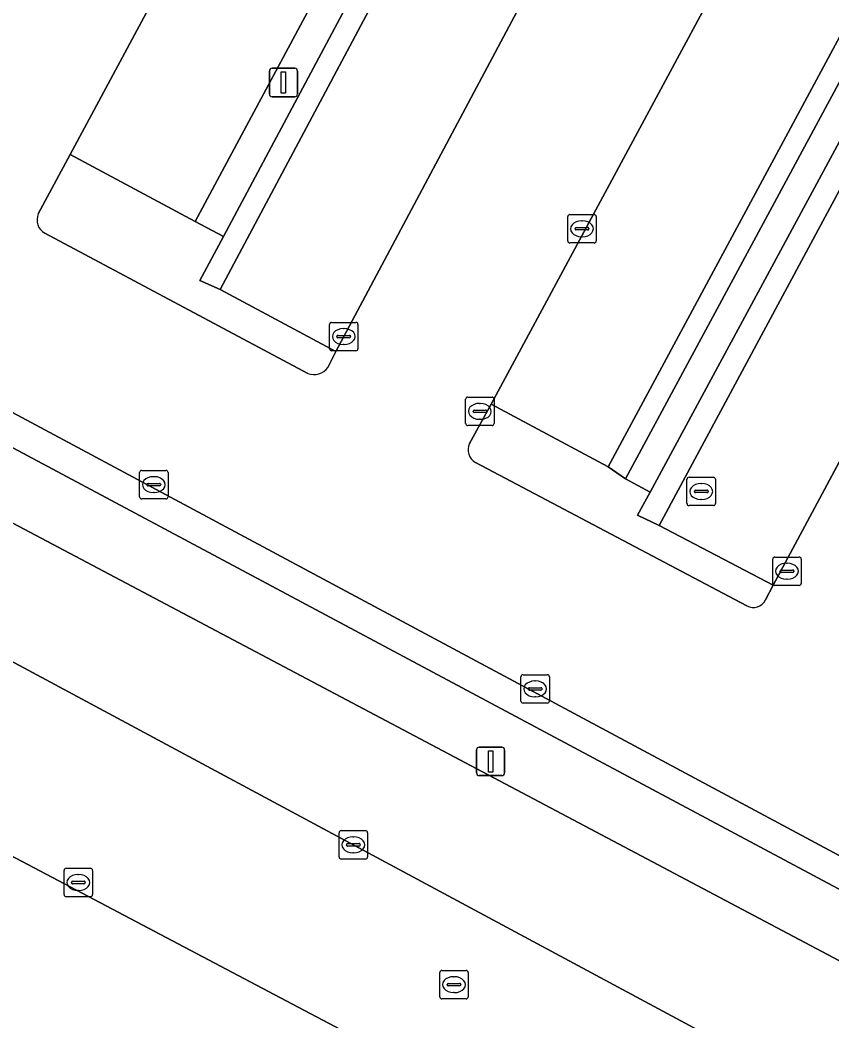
# Model space of a CAD drawing. Extents: x 159489 to 160304, y 383825 to 384531.
# Drawn here: x 159879.12 to 159907.65, y 383987.85 to 384023.04 of the extents above; entities that cross this region are included whole.
import ezdxf

# ---------------------------------------------------------------- set-up
doc = ezdxf.new("R2010")
doc.units = 0
for name, color, linetype in [('IMGEO_Groenvoorziening', 7, 'Continuous'), ('IMGEO_Haag', 7, 'Continuous'), ('IMGEO_Kolk', 7, 'Continuous'), ('IMGEO_Lichtmast', 7, 'Continuous'), ('IMGEO_Parkeervlak_open', 7, 'Continuous'), ('IMGEO_Rijbaan_lokaal_open', 7, 'Continuous'), ('IMGEO_Rioolput', 7, 'Continuous'), ('IMGEO_Verkeerseiland_open', 7, 'Continuous'), ('IMGEO_Voetpad_open', 7, 'Continuous')]:
    doc.layers.add(name, color=color, linetype=linetype)

msp = doc.modelspace()

# ---------------------------------------------------------------- linework, layer by layer
at = {"layer": 'IMGEO_Groenvoorziening'}
for points in [[(159885.273, 384015.958), (159886.261, 384015.431), (159906.514, 384053.402), (159905.563, 384053.792)], [(159922.956, 384046.642), (159922.072, 384047.147), (159900.387, 384006.912), (159901.257, 384006.443)], [(159877.493, 384008.721), (159876.374, 384006.647), (159877.656, 384005.98), (159909.675, 383989.022), (159910.523, 383990.514), (159910.77, 383990.949)]]:
    msp.add_lwpolyline(points, close=True, dxfattribs=at)
for points in [[(159889.932, 384010.824), (159890.211, 384011.382), (159886.149, 384013.563), (159885.435, 384013.882), (159886.261, 384015.431), (159885.273, 384015.958), (159880.872, 384018.31), (159879.758, 384016.219)], [(159879.988, 384015.543), (159889.232, 384010.613)], [(159905.317, 384002.649), (159905.586, 384003.172), (159901.573, 384005.272), (159900.817, 384005.628), (159901.257, 384006.443), (159900.387, 384006.912), (159899.779, 384007.334), (159895.667, 384009.533), (159894.915, 384008.147)], [(159895.124, 384007.481), (159904.655, 384002.44)]]:
    msp.add_lwpolyline(points, dxfattribs=at)
for centre, radius, start, end in [((159880.24, 384016.006), 0.527, 156.1177, 241.4627), ((159889.448, 384011.163), 0.591, 248.5364, 325.0122), ((159895.365, 384007.922), 0.503, 153.4522, 241.393), ((159904.88, 384002.881), 0.495, 242.9776, 332.0653)]:
    msp.add_arc(centre, radius, start, end, dxfattribs=at)
at = {"layer": 'IMGEO_Haag'}
for points in [[(159889.932, 384010.824), (159890.211, 384011.382), (159886.149, 384013.563), (159885.435, 384013.882), (159886.261, 384015.431), (159885.273, 384015.958), (159880.872, 384018.31), (159879.758, 384016.219)], [(159879.988, 384015.543), (159889.232, 384010.613)], [(159905.317, 384002.649), (159905.586, 384003.172), (159901.573, 384005.272), (159900.817, 384005.628), (159901.257, 384006.443), (159900.387, 384006.912), (159899.779, 384007.334), (159895.667, 384009.533), (159894.915, 384008.147)], [(159895.124, 384007.481), (159904.655, 384002.44)]]:
    msp.add_lwpolyline(points, dxfattribs=at)
for centre, radius, start, end in [((159880.24, 384016.006), 0.527, 156.1177, 241.4627), ((159889.448, 384011.163), 0.591, 248.5364, 325.0122), ((159895.365, 384007.922), 0.503, 153.4522, 241.393), ((159904.88, 384002.881), 0.495, 242.9776, 332.0653)]:
    msp.add_arc(centre, radius, start, end, dxfattribs=at)
at = {"layer": 'IMGEO_Kolk'}
for p, q in [((159898.361, 384015.272), (159898.361, 384016.124)), ((159898.436, 384016.198), (159899.288, 384016.198)), ((159899.362, 384016.124), (159899.362, 384015.272)), ((159898.663, 384015.741), (159899.061, 384015.741)), ((159898.849, 384015.978), (159898.874, 384015.978)), ((159898.62, 384015.692), (159898.62, 384015.704)), ((159899.058, 384015.655), (159898.66, 384015.655)), ((159898.872, 384015.418), (159898.847, 384015.418)), ((159899.104, 384015.704), (159899.104, 384015.692)), ((159899.288, 384015.198), (159898.436, 384015.198)), ((159889.99, 384011.482), (159889.99, 384012.334)), ((159890.065, 384012.408), (159890.917, 384012.408)), ((159890.991, 384012.334), (159890.991, 384011.482)), ((159890.249, 384011.902), (159890.249, 384011.914)), ((159890.292, 384011.951), (159890.69, 384011.951)), ((159890.478, 384012.188), (159890.503, 384012.188)), ((159890.733, 384011.914), (159890.733, 384011.902)), ((159890.687, 384011.865), (159890.289, 384011.865)), ((159890.501, 384011.628), (159890.476, 384011.628)), ((159890.917, 384011.408), (159890.065, 384011.408)), ((159894.85, 384009.78), (159895.702, 384009.78)), ((159894.775, 384008.854), (159894.775, 384009.706)), ((159895.263, 384009.56), (159895.288, 384009.56)), ((159895.776, 384009.706), (159895.776, 384008.854)), ((159895.034, 384009.274), (159895.034, 384009.286)), ((159895.472, 384009.237), (159895.074, 384009.237)), ((159895.077, 384009.323), (159895.475, 384009.323)), ((159895.518, 384009.286), (159895.518, 384009.274)), ((159895.702, 384008.78), (159894.85, 384008.78)), ((159895.286, 384009), (159895.261, 384009)), ((159883.316, 384006.278), (159883.316, 384007.13)), ((159883.391, 384007.204), (159884.243, 384007.204)), ((159883.804, 384006.984), (159883.829, 384006.984)), ((159884.317, 384007.13), (159884.317, 384006.278)), ((159883.575, 384006.698), (159883.575, 384006.71)), ((159884.013, 384006.661), (159883.615, 384006.661)), ((159883.618, 384006.747), (159884.016, 384006.747)), ((159884.059, 384006.71), (159884.059, 384006.698)), ((159883.827, 384006.424), (159883.802, 384006.424)), ((159884.243, 384006.204), (159883.391, 384006.204)), ((159905.64, 384004.159), (159906.492, 384004.159)), ((159905.565, 384003.233), (159905.565, 384004.085)), ((159906.053, 384003.939), (159906.078, 384003.939)), ((159906.566, 384004.085), (159906.566, 384003.233)), ((159905.824, 384003.653), (159905.824, 384003.665)), ((159906.262, 384003.616), (159905.864, 384003.616)), ((159905.867, 384003.702), (159906.265, 384003.702)), ((159906.308, 384003.665), (159906.308, 384003.653)), ((159906.492, 384003.159), (159905.64, 384003.159)), ((159906.076, 384003.379), (159906.051, 384003.379)), ((159896.718, 383999.096), (159896.718, 383999.948)), ((159896.793, 384000.022), (159897.645, 384000.022)), ((159897.719, 383999.948), (159897.719, 383999.096)), ((159897.02, 383999.565), (159897.418, 383999.565)), ((159897.206, 383999.802), (159897.231, 383999.802)), ((159896.977, 383999.516), (159896.977, 383999.528)), ((159897.415, 383999.479), (159897.017, 383999.479)), ((159897.229, 383999.242), (159897.204, 383999.242)), ((159897.461, 383999.528), (159897.461, 383999.516)), ((159897.645, 383999.022), (159896.793, 383999.022)), ((159890.327, 383993.615), (159890.327, 383994.467)), ((159890.402, 383994.541), (159891.254, 383994.541)), ((159890.815, 383994.321), (159890.84, 383994.321)), ((159891.328, 383994.467), (159891.328, 383993.615)), ((159890.586, 383994.035), (159890.586, 383994.047)), ((159891.024, 383993.998), (159890.626, 383993.998)), ((159890.629, 383994.084), (159891.027, 383994.084)), ((159891.07, 383994.047), (159891.07, 383994.035)), ((159890.838, 383993.761), (159890.813, 383993.761)), ((159891.254, 383993.541), (159890.402, 383993.541)), ((159880.664, 383992.291), (159880.664, 383993.143)), ((159880.739, 383993.217), (159881.591, 383993.217)), ((159881.152, 383992.997), (159881.177, 383992.997)), ((159881.665, 383993.143), (159881.665, 383992.291)), ((159880.923, 383992.711), (159880.923, 383992.723)), ((159881.361, 383992.674), (159880.963, 383992.674)), ((159880.966, 383992.76), (159881.364, 383992.76)), ((159881.407, 383992.723), (159881.407, 383992.711)), ((159881.591, 383992.217), (159880.739, 383992.217)), ((159881.175, 383992.437), (159881.15, 383992.437))]:
    msp.add_line(p, q, dxfattribs=at)
for points in [[(159898.361, 384015.272), (159898.361, 384016.124)], [(159898.436, 384016.198), (159899.288, 384016.198)], [(159899.362, 384016.124), (159899.362, 384015.272)], [(159899.288, 384015.198), (159898.436, 384015.198)], [(159889.99, 384011.482), (159889.99, 384012.334)], [(159890.065, 384012.408), (159890.917, 384012.408)], [(159890.991, 384012.334), (159890.991, 384011.482)], [(159890.917, 384011.408), (159890.065, 384011.408)], [(159894.85, 384009.78), (159895.702, 384009.78)], [(159894.775, 384008.854), (159894.775, 384009.706)], [(159895.776, 384009.706), (159895.776, 384008.854)], [(159895.702, 384008.78), (159894.85, 384008.78)], [(159883.316, 384006.278), (159883.316, 384007.13)], [(159883.391, 384007.204), (159884.243, 384007.204)], [(159884.317, 384007.13), (159884.317, 384006.278)], [(159884.243, 384006.204), (159883.391, 384006.204)], [(159905.64, 384004.159), (159906.492, 384004.159)], [(159905.565, 384003.233), (159905.565, 384004.085)], [(159906.566, 384004.085), (159906.566, 384003.233)], [(159906.492, 384003.159), (159905.64, 384003.159)], [(159896.718, 383999.096), (159896.718, 383999.948)], [(159896.793, 384000.022), (159897.645, 384000.022)], [(159897.719, 383999.948), (159897.719, 383999.096)], [(159897.645, 383999.022), (159896.793, 383999.022)], [(159890.327, 383993.615), (159890.327, 383994.467)], [(159890.402, 383994.541), (159891.254, 383994.541)], [(159891.328, 383994.467), (159891.328, 383993.615)], [(159891.254, 383993.541), (159890.402, 383993.541)], [(159880.664, 383992.291), (159880.664, 383993.143)], [(159880.739, 383993.217), (159881.591, 383993.217)], [(159881.665, 383993.143), (159881.665, 383992.291)], [(159881.591, 383992.217), (159880.739, 383992.217)]]:
    msp.add_lwpolyline(points, dxfattribs=at)
for centre, radius, start, end in [((159898.438, 384016.122), 0.0765, 91.552, 178.448), ((159898.438, 384016.122), 0.0765, 91.552, 178.448), ((159899.286, 384016.122), 0.0765, 1.552, 88.448), ((159899.286, 384016.122), 0.0765, 1.552, 88.448), ((159898.66, 384015.701), 0.0403, 85.8775, 175.7526), ((159899.065, 384015.703), 0.0386, 1.7309, 96.639), ((159898.657, 384015.691), 0.0366, 178.938, 274.7102), ((159899.061, 384015.698), 0.043, 264.8664, 352.4533), ((159898.438, 384015.274), 0.0765, 181.552, 268.448), ((159898.438, 384015.274), 0.0765, 181.552, 268.448), ((159899.286, 384015.274), 0.0765, 271.552, 358.448), ((159899.286, 384015.274), 0.0765, 271.552, 358.448), ((159890.067, 384012.332), 0.0765, 91.552, 178.448), ((159890.067, 384012.332), 0.0765, 91.552, 178.448), ((159890.915, 384012.332), 0.0765, 1.552, 88.448), ((159890.915, 384012.332), 0.0765, 1.552, 88.448), ((159890.289, 384011.911), 0.0403, 85.8775, 175.7526), ((159890.286, 384011.901), 0.0366, 178.938, 274.7102), ((159890.69, 384011.908), 0.043, 264.8664, 352.4533), ((159890.694, 384011.913), 0.0386, 1.7309, 96.639), ((159890.067, 384011.484), 0.0765, 181.552, 268.448), ((159890.067, 384011.484), 0.0765, 181.552, 268.448), ((159890.915, 384011.484), 0.0765, 271.552, 358.448), ((159890.915, 384011.484), 0.0765, 271.552, 358.448), ((159894.852, 384009.704), 0.0765, 91.552, 178.448), ((159894.852, 384009.704), 0.0765, 91.552, 178.448), ((159895.7, 384009.704), 0.0765, 1.552, 88.448), ((159895.7, 384009.704), 0.0765, 1.552, 88.448), ((159895.074, 384009.283), 0.0403, 85.8775, 175.7526), ((159895.071, 384009.273), 0.0366, 178.938, 274.7102), ((159895.475, 384009.28), 0.043, 264.8664, 352.4533), ((159895.479, 384009.285), 0.0386, 1.7309, 96.639), ((159894.852, 384008.856), 0.0765, 181.552, 268.448), ((159894.852, 384008.856), 0.0765, 181.552, 268.448), ((159895.7, 384008.856), 0.0765, 271.552, 358.448), ((159895.7, 384008.856), 0.0765, 271.552, 358.448), ((159883.393, 384007.128), 0.0765, 91.552, 178.448), ((159883.393, 384007.128), 0.0765, 91.552, 178.448), ((159884.241, 384007.128), 0.0765, 1.552, 88.448), ((159884.241, 384007.128), 0.0765, 1.552, 88.448), ((159883.615, 384006.707), 0.0403, 85.8775, 175.7526), ((159883.612, 384006.697), 0.0366, 178.938, 274.7102), ((159884.016, 384006.704), 0.043, 264.8664, 352.4533), ((159884.02, 384006.709), 0.0386, 1.7309, 96.639), ((159883.393, 384006.28), 0.0765, 181.552, 268.448), ((159883.393, 384006.28), 0.0765, 181.552, 268.448), ((159884.241, 384006.28), 0.0765, 271.552, 358.448), ((159884.241, 384006.28), 0.0765, 271.552, 358.448), ((159905.642, 384004.083), 0.0765, 91.552, 178.448), ((159905.642, 384004.083), 0.0765, 91.552, 178.448), ((159906.49, 384004.083), 0.0765, 1.552, 88.448), ((159906.49, 384004.083), 0.0765, 1.552, 88.448), ((159905.864, 384003.662), 0.0403, 85.8775, 175.7526), ((159905.861, 384003.652), 0.0366, 178.938, 274.7102), ((159906.265, 384003.659), 0.043, 264.8664, 352.4533), ((159906.269, 384003.664), 0.0386, 1.7309, 96.639), ((159905.642, 384003.235), 0.0765, 181.552, 268.448), ((159905.642, 384003.235), 0.0765, 181.552, 268.448), ((159906.49, 384003.235), 0.0765, 271.552, 358.448), ((159906.49, 384003.235), 0.0765, 271.552, 358.448), ((159896.795, 383999.946), 0.0765, 91.552, 178.448), ((159896.795, 383999.946), 0.0765, 91.552, 178.448), ((159897.643, 383999.946), 0.0765, 1.552, 88.448), ((159897.643, 383999.946), 0.0765, 1.552, 88.448), ((159897.017, 383999.525), 0.0403, 85.8775, 175.7526), ((159897.422, 383999.527), 0.0386, 1.7309, 96.639), ((159897.014, 383999.515), 0.0366, 178.938, 274.7102), ((159897.418, 383999.522), 0.043, 264.8664, 352.4533), ((159896.795, 383999.098), 0.0765, 181.552, 268.448), ((159896.795, 383999.098), 0.0765, 181.552, 268.448), ((159897.643, 383999.098), 0.0765, 271.552, 358.448), ((159897.643, 383999.098), 0.0765, 271.552, 358.448), ((159890.404, 383994.465), 0.0765, 91.552, 178.448), ((159890.404, 383994.465), 0.0765, 91.552, 178.448), ((159891.252, 383994.465), 0.0765, 1.552, 88.448), ((159891.252, 383994.465), 0.0765, 1.552, 88.448), ((159890.626, 383994.044), 0.0403, 85.8775, 175.7526), ((159890.623, 383994.034), 0.0366, 178.938, 274.7102), ((159891.027, 383994.041), 0.043, 264.8664, 352.4533), ((159891.031, 383994.046), 0.0386, 1.7309, 96.639), ((159890.404, 383993.617), 0.0765, 181.552, 268.448), ((159890.404, 383993.617), 0.0765, 181.552, 268.448), ((159891.252, 383993.617), 0.0765, 271.552, 358.448), ((159891.252, 383993.617), 0.0765, 271.552, 358.448), ((159880.741, 383993.141), 0.0765, 91.552, 178.448), ((159880.741, 383993.141), 0.0765, 91.552, 178.448), ((159881.589, 383993.141), 0.0765, 1.552, 88.448), ((159881.589, 383993.141), 0.0765, 1.552, 88.448), ((159880.963, 383992.72), 0.0403, 85.8775, 175.7526), ((159880.96, 383992.71), 0.0366, 178.938, 274.7102), ((159881.364, 383992.717), 0.043, 264.8664, 352.4533), ((159881.368, 383992.722), 0.0386, 1.7309, 96.639), ((159880.741, 383992.293), 0.0765, 181.552, 268.448), ((159880.741, 383992.293), 0.0765, 181.552, 268.448), ((159881.589, 383992.293), 0.0765, 271.552, 358.448), ((159881.589, 383992.293), 0.0765, 271.552, 358.448)]:
    msp.add_arc(centre, radius, start, end, dxfattribs=at)
for centre, major_axis, ratio, start_param, end_param in [((159898.848, 384015.698), (-0.387, 0.002), 0.722429, 4.712389, 7.853982), ((159898.873, 384015.698), (-0.39, 0.002), 0.717154, 1.570796, 4.712389), ((159890.477, 384011.908), (-0.387, 0.002), 0.722429, 4.712389, 7.853982), ((159890.502, 384011.908), (-0.39, 0.002), 0.717154, 1.570796, 4.712389), ((159895.262, 384009.28), (-0.387, 0.002), 0.722429, 4.712389, 7.853982), ((159895.287, 384009.28), (-0.39, 0.002), 0.717154, 1.570796, 4.712389), ((159883.803, 384006.704), (-0.387, 0.002), 0.722429, 4.712389, 7.853982), ((159883.828, 384006.704), (-0.39, 0.002), 0.717154, 1.570796, 4.712389), ((159906.052, 384003.659), (-0.387, 0.002), 0.722429, 4.712389, 7.853982), ((159906.077, 384003.659), (-0.39, 0.002), 0.717154, 1.570796, 4.712389), ((159897.205, 383999.522), (-0.387, 0.002), 0.722429, 4.712389, 7.853982), ((159897.23, 383999.522), (-0.39, 0.002), 0.717154, 1.570796, 4.712389), ((159890.814, 383994.041), (-0.387, 0.002), 0.722429, 4.712389, 7.853982), ((159890.839, 383994.041), (-0.39, 0.002), 0.717154, 1.570796, 4.712389), ((159881.151, 383992.717), (-0.387, 0.002), 0.722429, 4.712389, 7.853982), ((159881.176, 383992.717), (-0.39, 0.002), 0.717154, 1.570796, 4.712389)]:
    msp.add_ellipse(centre, major_axis=major_axis, ratio=ratio, start_param=start_param, end_param=end_param, dxfattribs=at)
at = {"layer": 'IMGEO_Lichtmast'}
for p, q in [((159887.877, 384020.438), (159887.877, 384021.238)), ((159887.877, 384021.238), (159887.877, 384020.438)), ((159887.977, 384021.338), (159888.767, 384021.338)), ((159888.767, 384021.338), (159887.977, 384021.338)), ((159888.867, 384021.238), (159888.867, 384020.438)), ((159888.867, 384020.438), (159888.867, 384021.238)), ((159888.767, 384020.338), (159887.977, 384020.338)), ((159887.977, 384020.338), (159888.767, 384020.338)), ((159895.255, 383997.476), (159896.045, 383997.476)), ((159896.045, 383997.476), (159895.255, 383997.476)), ((159895.155, 383996.576), (159895.155, 383997.376)), ((159895.155, 383997.376), (159895.155, 383996.576)), ((159896.145, 383997.376), (159896.145, 383996.576)), ((159896.145, 383996.576), (159896.145, 383997.376)), ((159896.045, 383996.476), (159895.255, 383996.476)), ((159895.255, 383996.476), (159896.045, 383996.476))]:
    msp.add_line(p, q, dxfattribs=at)
for points in [[(159888.297, 384021.213), (159888.447, 384021.213), (159888.447, 384020.463), (159888.297, 384020.463), (159888.297, 384021.213)], [(159895.575, 383997.351), (159895.725, 383997.351), (159895.725, 383996.601), (159895.575, 383996.601), (159895.575, 383997.351)]]:
    msp.add_lwpolyline(points, dxfattribs=at)
for centre, start, end in [((159887.977, 384021.238), 90, 180), ((159887.977, 384021.238), 90, 180), ((159888.767, 384021.238), 0, 90), ((159888.767, 384021.238), 360, 90), ((159887.977, 384020.438), 180, 270), ((159887.977, 384020.438), 180, 270), ((159888.767, 384020.438), 270, 0), ((159888.767, 384020.438), 270, 0), ((159895.255, 383997.376), 90, 180), ((159895.255, 383997.376), 90, 180), ((159896.045, 383997.376), 0, 90), ((159896.045, 383997.376), 360, 90), ((159895.255, 383996.576), 180, 270), ((159895.255, 383996.576), 180, 270), ((159896.045, 383996.576), 270, 0), ((159896.045, 383996.576), 270, 0)]:
    msp.add_arc(centre, 0.1, start, end, dxfattribs=at)
at = {"layer": 'IMGEO_Parkeervlak_open'}
for points in [[(159905.563, 384053.792), (159901.215, 384056.154), (159880.872, 384018.31), (159885.273, 384015.958)], [(159911.198, 384050.796), (159907.141, 384052.98), (159886.149, 384013.563), (159890.211, 384011.382)], [(159895.667, 384009.533), (159899.779, 384007.334), (159921.324, 384047.373), (159917.224, 384049.574)], [(159927.512, 384044.062), (159923.567, 384046.202), (159901.573, 384005.272), (159905.586, 384003.172)]]:
    msp.add_lwpolyline(points, close=True, dxfattribs=at)
for points in [[(159877.656, 384005.98), (159875.904, 384002.74), (159875.621, 384002.213), (159919.935, 383978.4), (159921.133, 383980.608), (159914.053, 383984.387)], [(159913.858, 383985.002), (159914.597, 383986.412), (159914.755, 383986.344), (159915.401, 383987.574), (159915.762, 383988.26), (159914.924, 383988.73), (159914.706, 383988.28), (159913.969, 383986.762), (159909.675, 383989.022), (159877.656, 384005.98)], [(159901.88, 383970.695), (159903.894, 383974.382), (159906.443, 383979.069), (159872.835, 383996.806), (159868.337, 383988.475)]]:
    msp.add_lwpolyline(points, dxfattribs=at)
at = {"layer": 'IMGEO_Rijbaan_lokaal_open'}
for points in [[(159879.758, 384016.219), (159880.872, 384018.31), (159901.215, 384056.154), (159901.483, 384056.673)], [(159911.49, 384051.326), (159911.198, 384050.796), (159890.211, 384011.382), (159889.932, 384010.824)], [(159894.915, 384008.147), (159895.667, 384009.533), (159917.224, 384049.574), (159917.918, 384050.878)], [(159928.247, 384045.351), (159927.512, 384044.062), (159905.586, 384003.172), (159905.317, 384002.649)], [(159862.412, 384017.983), (159872.417, 384012.684), (159878.518, 384009.42), (159910.32, 383992.364), (159917.028, 383988.832), (159927.536, 383983.189)], [(159889.232, 384010.613), (159879.988, 384015.543)], [(159904.655, 384002.44), (159895.124, 384007.481)], [(159861.206, 383992.151), (159849.659, 383998.303), (159847.363, 383994.162), (159906.502, 383962.5), (159910.232, 383960.503), (159914.616, 383968.515), (159917.813, 383973.681), (159920.243, 383978.197), (159919.935, 383978.4), (159875.621, 384002.213), (159875.904, 384002.74)], [(159872.835, 383996.806), (159906.443, 383979.069)]]:
    msp.add_lwpolyline(points, dxfattribs=at)
for centre, radius, start, end in [((159880.24, 384016.006), 0.527, 156.1177, 241.4627), ((159889.448, 384011.163), 0.591, 248.5364, 325.0122), ((159895.365, 384007.922), 0.503, 153.4522, 241.393), ((159904.88, 384002.881), 0.495, 242.9776, 332.0653)]:
    msp.add_arc(centre, radius, start, end, dxfattribs=at)
at = {"layer": 'IMGEO_Rioolput'}
for p, q in [((159902.628, 384006.965), (159903.48, 384006.965)), ((159902.553, 384006.039), (159902.553, 384006.891)), ((159903.041, 384006.745), (159903.066, 384006.745)), ((159903.554, 384006.891), (159903.554, 384006.039)), ((159902.812, 384006.459), (159902.812, 384006.471)), ((159903.25, 384006.422), (159902.852, 384006.422)), ((159902.855, 384006.508), (159903.253, 384006.508)), ((159903.296, 384006.471), (159903.296, 384006.459)), ((159903.48, 384005.965), (159902.628, 384005.965)), ((159903.064, 384006.185), (159903.039, 384006.185)), ((159893.864, 383988.701), (159893.864, 383989.553)), ((159893.939, 383989.627), (159894.791, 383989.627)), ((159894.352, 383989.407), (159894.377, 383989.407)), ((159894.865, 383989.553), (159894.865, 383988.701)), ((159894.123, 383989.121), (159894.123, 383989.133)), ((159894.561, 383989.084), (159894.163, 383989.084)), ((159894.166, 383989.17), (159894.564, 383989.17)), ((159894.607, 383989.133), (159894.607, 383989.121)), ((159894.375, 383988.847), (159894.35, 383988.847)), ((159894.791, 383988.627), (159893.939, 383988.627))]:
    msp.add_line(p, q, dxfattribs=at)
for points in [[(159902.628, 384006.965), (159903.48, 384006.965)], [(159902.553, 384006.039), (159902.553, 384006.891)], [(159903.554, 384006.891), (159903.554, 384006.039)], [(159903.48, 384005.965), (159902.628, 384005.965)], [(159893.864, 383988.701), (159893.864, 383989.553)], [(159893.939, 383989.627), (159894.791, 383989.627)], [(159894.865, 383989.553), (159894.865, 383988.701)], [(159894.791, 383988.627), (159893.939, 383988.627)]]:
    msp.add_lwpolyline(points, dxfattribs=at)
for centre, radius, start, end in [((159902.63, 384006.889), 0.0765, 91.552, 178.448), ((159902.63, 384006.889), 0.0765, 91.552, 178.448), ((159903.478, 384006.889), 0.0765, 1.552, 88.448), ((159903.478, 384006.889), 0.0765, 1.552, 88.448), ((159902.852, 384006.468), 0.0403, 85.8775, 175.7526), ((159902.849, 384006.458), 0.0366, 178.938, 274.7102), ((159903.253, 384006.465), 0.043, 264.8664, 352.4533), ((159903.257, 384006.47), 0.0386, 1.7309, 96.639), ((159902.63, 384006.041), 0.0765, 181.552, 268.448), ((159902.63, 384006.041), 0.0765, 181.552, 268.448), ((159903.478, 384006.041), 0.0765, 271.552, 358.448), ((159903.478, 384006.041), 0.0765, 271.552, 358.448), ((159893.941, 383989.551), 0.0765, 91.552, 178.448), ((159893.941, 383989.551), 0.0765, 91.552, 178.448), ((159894.789, 383989.551), 0.0765, 1.552, 88.448), ((159894.789, 383989.551), 0.0765, 1.552, 88.448), ((159894.163, 383989.13), 0.0403, 85.8775, 175.7526), ((159894.16, 383989.12), 0.0366, 178.938, 274.7102), ((159894.564, 383989.127), 0.043, 264.8664, 352.4533), ((159894.568, 383989.132), 0.0386, 1.7309, 96.639), ((159893.941, 383988.703), 0.0765, 181.552, 268.448), ((159893.941, 383988.703), 0.0765, 181.552, 268.448), ((159894.789, 383988.703), 0.0765, 271.552, 358.448), ((159894.789, 383988.703), 0.0765, 271.552, 358.448)]:
    msp.add_arc(centre, radius, start, end, dxfattribs=at)
for centre, major_axis, ratio, start_param, end_param in [((159903.04, 384006.465), (-0.387, 0.002), 0.722429, 4.712389, 7.853982), ((159903.065, 384006.465), (-0.39, 0.002), 0.717154, 1.570796, 4.712389), ((159894.351, 383989.127), (-0.387, 0.002), 0.722429, 4.712389, 7.853982), ((159894.376, 383989.127), (-0.39, 0.002), 0.717154, 1.570796, 4.712389)]:
    msp.add_ellipse(centre, major_axis=major_axis, ratio=ratio, start_param=start_param, end_param=end_param, dxfattribs=at)
at = {"layer": 'IMGEO_Verkeerseiland_open'}
for points in [[(159886.149, 384013.563), (159907.141, 384052.98), (159906.514, 384053.402), (159886.261, 384015.431), (159885.435, 384013.882)], [(159899.779, 384007.334), (159900.387, 384006.912), (159922.072, 384047.147), (159921.542, 384047.438), (159921.465, 384047.297), (159921.324, 384047.373)], [(159901.573, 384005.272), (159923.567, 384046.202), (159922.956, 384046.642), (159901.257, 384006.443), (159900.817, 384005.628)]]:
    msp.add_lwpolyline(points, close=True, dxfattribs=at)
at = {"layer": 'IMGEO_Voetpad_open'}
msp.add_lwpolyline([(159877.72, 384009.141), (159877.493, 384008.721), (159910.77, 383990.949), (159914.924, 383988.73), (159915.762, 383988.26), (159916.515, 383987.865), (159917.028, 383988.832), (159910.32, 383992.364), (159878.518, 384009.42)], dxfattribs=at)

doc.saveas('drawing.dxf')
